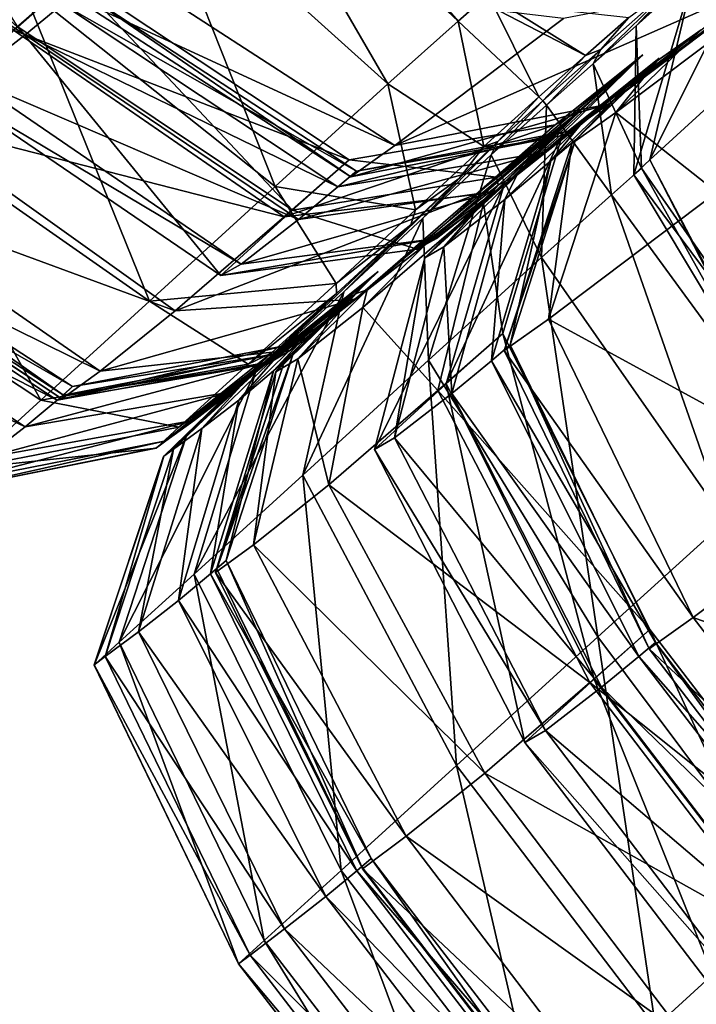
# Model space of a CAD drawing. Header units: millimetres. Extents: x 2387 to 13955, y -4964 to 364.
# Tile 818 of 1056: x 3668.43 to 3672.02, y 165.62 to 170.83. Entities that reach past the tile are written whole.
import ezdxf

# ---------------------------------------------------------------- set-up
doc = ezdxf.new("R2010")
doc.units = ezdxf.units.MM
doc.header["$MEASUREMENT"] = 0
doc.layers.add('Predefinito', color=7, linetype='Continuous', true_color=0x000000)

# ---------------------------------------------------------------- blocks, each defined once
blk = doc.blocks.new('Blocco 09')
at = {"layer": 'Predefinito'}
for points in [[(255.4163, -95.2152, 426.4501), (256.6549, -96.4346, 426.4549), (256.3591, -96.6973, 426.6148)], [(255.1257, -95.2703, 16.9769), (256.3784, -96.4738, 16.9448), (255.6312, -97.153, 18.6888)], [(258.6887, -96.6668, 16.3445), (257.4517, -95.5047, 16.1853), (257.5808, -95.3906, 16.3563)], [(257.5808, -95.3906, 16.3563), (258.8474, -96.5267, 16.3965), (258.6887, -96.6668, 16.3445)], [(256.398, -96.7398, 432.3935), (255.1578, -95.5219, 432.3792), (254.8606, -95.7519, 429.9889)], [(255.0946, -95.4987, 426.3872), (256.3363, -96.7146, 426.4062), (256.6549, -96.4346, 426.4549)], [(255.1578, -95.5219, 432.3792), (256.398, -96.7398, 432.3935), (256.5961, -96.5773, 433.2968)], [(258.3178, -96.9998, 16.4613), (257.0543, -95.8611, 16.2041), (257.4517, -95.5047, 16.1853)], [(257.4517, -95.5047, 16.1853), (258.6887, -96.6668, 16.3445), (258.3178, -96.9998, 16.4613)], [(254.8606, -95.7519, 429.9889), (256.1016, -96.9689, 429.9876), (256.398, -96.7398, 432.3935)], [(257.7207, -97.543, 17.1786), (256.3784, -96.4738, 16.9448), (257.0543, -95.8611, 16.2041)], [(257.0543, -95.8611, 16.2041), (258.3178, -96.9998, 16.4613), (257.7207, -97.543, 17.1786)], [(260.4132, -95.9806, 15.3009), (260.233, -96.9181, 14.8815), (259.7036, -97.4015, 15.6881)], [(259.7036, -97.4015, 15.6881), (259.9359, -96.4178, 15.7918), (260.4132, -95.9806, 15.3009)], [(260.859, -96.0467, 440.4132), (260.3724, -96.4367, 440.4405), (259.4849, -97.106, 435.5611)], [(259.4849, -97.106, 435.5611), (259.9745, -96.7133, 435.6041), (260.859, -96.0467, 440.4132)], [(259.6312, -96.6922, 16.1846), (259.8506, -96.4584, 16.184), (260.3024, -96.054, 15.861)], [(260.3024, -96.054, 15.861), (259.9359, -96.4178, 15.7918), (259.6312, -96.6922, 16.1846)], [(258.3549, -97.3261, 435.4966), (256.8835, -96.3709, 435.4752), (256.6494, -96.5367, 433.6607)], [(256.8835, -96.3709, 435.4752), (258.3549, -97.3261, 435.4966), (259.2469, -96.6529, 440.4814)], [(259.6198, -97.4808, 16.1854), (259.6312, -96.6922, 16.1846), (259.9359, -96.4178, 15.7918)], [(259.9359, -96.4178, 15.7918), (259.7036, -97.4015, 15.6881), (259.6198, -97.4808, 16.1854)], [(257.0554, -98.1499, 18.8449), (255.6312, -97.153, 18.6888), (256.3784, -96.4738, 16.9448)], [(258.1129, -97.401, 426.4142), (256.6549, -96.4346, 426.4549), (256.3363, -96.7146, 426.4062)], [(257.8131, -97.6674, 426.681), (256.3591, -96.6973, 426.6148), (256.6549, -96.4346, 426.4549)], [(256.3784, -96.4738, 16.9448), (257.7207, -97.543, 17.1786), (257.0554, -98.1499, 18.8449)], [(256.6549, -96.4346, 426.4549), (258.1129, -97.401, 426.4142), (257.8131, -97.6674, 426.681)], [(260.3724, -96.4367, 440.4405), (259.2469, -96.6529, 440.4814), (258.3549, -97.3261, 435.4966)], [(258.3549, -97.3261, 435.4966), (259.4849, -97.106, 435.5611), (260.3724, -96.4367, 440.4405)], [(259.8506, -96.4584, 16.184), (259.6312, -96.6922, 16.1846), (259.4033, -96.8937, 16.5156)], [(259.4033, -96.8937, 16.5156), (259.4442, -96.8177, 16.5949), (259.8506, -96.4584, 16.184)], [(259.5917, -96.6474, 16.1846), (259.8506, -96.4584, 16.184), (259.4442, -96.8177, 16.5949)], [(258.1516, -97.4608, 433.4072), (256.684, -96.5025, 433.4638), (256.5961, -96.5773, 433.2968)], [(258.121, -97.4916, 433.6575), (256.6494, -96.5367, 433.6607), (256.684, -96.5025, 433.4638)], [(256.684, -96.5025, 433.4638), (258.1516, -97.4608, 433.4072), (258.121, -97.4916, 433.6575)], [(259.1163, -97.0675, 16.8213), (258.6887, -96.6668, 16.3445), (258.8474, -96.5267, 16.3965)], [(259.3637, -96.8489, 16.5156), (258.8474, -96.5267, 16.3965), (258.8076, -96.5618, 16.1853)], [(258.8474, -96.5267, 16.3965), (259.3637, -96.8489, 16.5156), (259.1163, -97.0675, 16.8213)], [(259.9745, -96.7133, 435.6041), (259.5245, -97.1508, 435.5611), (260.4121, -96.4815, 440.4404)], [(260.0589, -97.5719, 440.4813), (260.4121, -96.4815, 440.4404), (259.5245, -97.1508, 435.5611)], [(258.0532, -97.5449, 433.1884), (256.5961, -96.5773, 433.2968), (256.398, -96.7398, 432.3935)], [(256.5961, -96.5773, 433.2968), (258.0532, -97.5449, 433.1884), (258.1516, -97.4608, 433.4072)], [(256.6494, -96.5367, 433.6607), (258.121, -97.4916, 433.6575), (258.3549, -97.3261, 435.4966)], [(258.8076, -96.5618, 16.1853), (259.5917, -96.6474, 16.1846), (259.3637, -96.8489, 16.5156)], [(258.8245, -97.3305, 17.2325), (258.3178, -96.9998, 16.4613), (258.6887, -96.6668, 16.3445)], [(258.6887, -96.6668, 16.3445), (259.1163, -97.0675, 16.8213), (258.8245, -97.3305, 17.2325)], [(259.4442, -96.8177, 16.5949), (259.3637, -96.8489, 16.5156), (259.5917, -96.6474, 16.1846)], [(257.7689, -97.7035, 426.2643), (256.3363, -96.7146, 426.4062), (255.7805, -97.1937, 425.6221)], [(257.4341, -98.014, 427.6723), (255.9932, -97.0322, 427.5658), (256.3591, -96.6973, 426.6148)], [(256.3363, -96.7146, 426.4062), (257.7689, -97.7035, 426.2643), (258.1129, -97.401, 426.4142)], [(256.3591, -96.6973, 426.6148), (257.8131, -97.6674, 426.681), (257.4341, -98.014, 427.6723)], [(259.2518, -97.2709, 433.6485), (259.7419, -96.8778, 433.6425), (259.9745, -96.7133, 435.6041)], [(259.9745, -96.7133, 435.6041), (259.4849, -97.106, 435.5611), (259.2518, -97.2709, 433.6485)], [(259.6595, -97.4457, 16.3965), (259.4033, -96.8937, 16.5156), (259.6312, -96.6922, 16.1846)], [(259.5245, -97.1508, 435.5611), (259.9745, -96.7133, 435.6041), (259.7419, -96.8778, 433.6425)], [(259.6312, -96.6922, 16.1846), (259.6198, -97.4808, 16.1854), (259.6595, -97.4457, 16.3965)], [(257.8435, -97.7176, 432.2888), (256.398, -96.7398, 432.3935), (256.1016, -96.9689, 429.9876)], [(256.398, -96.7398, 432.3935), (257.8435, -97.7176, 432.2888), (258.0532, -97.5449, 433.1884)], [(259.156, -97.1123, 16.8213), (259.1376, -97.0886, 17.139), (259.4442, -96.8177, 16.5949)], [(259.3637, -96.8489, 16.5156), (259.4442, -96.8177, 16.5949), (259.1376, -97.0886, 17.139)], [(259.4442, -96.8177, 16.5949), (259.4033, -96.8937, 16.5156), (259.156, -97.1123, 16.8213)], [(258.7833, -97.5854, 425.8393), (259.1959, -97.2608, 425.5562), (259.6668, -96.8463, 426.2131)], [(259.6668, -96.8463, 426.2131), (259.2034, -97.2156, 426.2934), (258.7833, -97.5854, 425.8393)], [(258.931, -97.5378, 426.8804), (259.3466, -97.1307, 427.0134), (259.6668, -96.8463, 426.2131)], [(259.6668, -96.8463, 426.2131), (259.2431, -97.2606, 426.2934), (258.931, -97.5378, 426.8804)], [(259.1376, -97.0886, 17.139), (259.1163, -97.0675, 16.8213), (259.3637, -96.8489, 16.5156)], [(259.1405, -97.3626, 432.8634), (259.6016, -96.9951, 432.6468), (259.7534, -96.8638, 433.1247)], [(259.7534, -96.8638, 433.1247), (259.271, -97.2501, 433.2377), (259.1405, -97.3626, 432.8634)], [(259.2431, -97.2606, 426.2934), (259.6668, -96.8463, 426.2131), (259.1959, -97.2608, 425.5562)], [(259.2034, -97.2156, 426.2934), (259.6668, -96.8463, 426.2131), (259.3466, -97.1307, 427.0134)], [(259.7419, -96.8778, 433.6425), (259.2518, -97.2709, 433.6485), (259.271, -97.2501, 433.2377)], [(259.271, -97.2501, 433.2377), (259.7534, -96.8638, 433.1247), (259.7419, -96.8778, 433.6425)], [(259.2914, -97.3157, 433.6485), (259.7419, -96.8778, 433.6425), (259.7534, -96.8638, 433.1247)], [(259.7534, -96.8638, 433.1247), (259.3106, -97.295, 433.2377), (259.2914, -97.3157, 433.6485)], [(259.7419, -96.8778, 433.6425), (259.2914, -97.3157, 433.6485), (259.5245, -97.1508, 435.5611)], [(259.3106, -97.295, 433.2377), (259.7534, -96.8638, 433.1247), (259.6016, -96.9951, 432.6468)], [(259.5009, -97.5858, 16.3445), (259.156, -97.1123, 16.8213), (259.4033, -96.8937, 16.5156)], [(259.4033, -96.8937, 16.5156), (259.6595, -97.4457, 16.3965), (259.5009, -97.5858, 16.3445)], [(260.5122, -98.9421, 15.6534), (259.7036, -97.4015, 15.6881), (260.233, -96.9181, 14.8815)], [(257.5407, -97.9524, 429.9958), (256.1016, -96.9689, 429.9876), (255.9932, -97.0322, 427.5658)], [(256.1016, -96.9689, 429.9876), (257.5407, -97.9524, 429.9958), (257.8435, -97.7176, 432.2888)], [(259.6016, -96.9951, 432.6468), (259.1405, -97.3626, 432.8634), (258.8961, -97.5658, 431.9748)], [(258.8961, -97.5658, 431.9748), (259.3342, -97.2187, 431.7654), (259.6016, -96.9951, 432.6468)], [(259.6016, -96.9951, 432.6468), (259.1801, -97.4074, 432.8634), (259.3106, -97.295, 433.2377)], [(259.1801, -97.4074, 432.8634), (259.6016, -96.9951, 432.6468), (259.3342, -97.2187, 431.7654)], [(255.9932, -97.0322, 427.5658), (257.4341, -98.014, 427.6723), (257.5407, -97.9524, 429.9958)], [(258.4631, -97.6653, 17.8801), (257.7207, -97.543, 17.1786), (258.3178, -96.9998, 16.4613)], [(258.3178, -96.9998, 16.4613), (258.8245, -97.3305, 17.2325), (258.4631, -97.6653, 17.8801)], [(258.8984, -97.305, 17.7466), (258.8245, -97.3305, 17.2325), (259.1163, -97.0675, 16.8213)], [(259.1376, -97.0886, 17.139), (259.156, -97.1123, 16.8213), (258.8641, -97.3753, 17.2325)], [(258.8641, -97.3753, 17.2325), (258.8984, -97.305, 17.7466), (259.1376, -97.0886, 17.139)], [(259.1163, -97.0675, 16.8213), (259.1376, -97.0886, 17.139), (258.8984, -97.305, 17.7466)], [(258.121, -97.4916, 433.6575), (259.2518, -97.2709, 433.6485), (259.4849, -97.106, 435.5611)], [(259.4849, -97.106, 435.5611), (258.3549, -97.3261, 435.4966), (258.121, -97.4916, 433.6575)], [(259.3466, -97.1307, 427.0134), (258.931, -97.5378, 426.8804), (258.5127, -97.9193, 427.9921)], [(258.5127, -97.9193, 427.9921), (258.9019, -97.5355, 428.2054), (259.3466, -97.1307, 427.0134)], [(259.13, -97.9187, 16.4613), (258.8641, -97.3753, 17.2325), (259.156, -97.1123, 16.8213)], [(259.3466, -97.1307, 427.0134), (258.8914, -97.4929, 426.8804), (259.2034, -97.2156, 426.2934)], [(258.8914, -97.4929, 426.8804), (259.3466, -97.1307, 427.0134), (258.9019, -97.5355, 428.2054)], [(259.156, -97.1123, 16.8213), (259.5009, -97.5858, 16.3445), (259.13, -97.9187, 16.4613)], [(259.5245, -97.1508, 435.5611), (259.1668, -98.2451, 435.4966), (260.0589, -97.5719, 440.4813)], [(259.1668, -98.2451, 435.4966), (259.5245, -97.1508, 435.5611), (259.2914, -97.3157, 433.6485)], [(256.4804, -98.6735, 21.8085), (255.0198, -97.7087, 21.7179), (255.6312, -97.153, 18.6888)], [(257.1925, -98.201, 425.4464), (255.7805, -97.1937, 425.6221), (255.3649, -97.5282, 423.256)], [(255.6312, -97.153, 18.6888), (257.0554, -98.1499, 18.8449), (256.4804, -98.6735, 21.8085)], [(255.7805, -97.1937, 425.6221), (257.1925, -98.201, 425.4464), (257.7689, -97.7035, 426.2643)], [(257.7689, -97.7035, 426.2643), (258.7833, -97.5854, 425.8393), (259.2034, -97.2156, 426.2934)], [(259.2034, -97.2156, 426.2934), (258.1129, -97.401, 426.4142), (257.7689, -97.7035, 426.2643)], [(258.0532, -97.5449, 433.1884), (259.1405, -97.3626, 432.8634), (259.271, -97.2501, 433.2377)], [(259.271, -97.2501, 433.2377), (258.1516, -97.4608, 433.4072), (258.0532, -97.5449, 433.1884)], [(258.1129, -97.401, 426.4142), (259.2034, -97.2156, 426.2934), (258.8914, -97.4929, 426.8804)], [(258.1516, -97.4608, 433.4072), (259.271, -97.2501, 433.2377), (259.2518, -97.2709, 433.6485)], [(258.5742, -97.8176, 430.0206), (258.9994, -97.4818, 430.0371), (259.3342, -97.2187, 431.7654)], [(259.3342, -97.2187, 431.7654), (258.8961, -97.5658, 431.9748), (258.5742, -97.8176, 430.0206)], [(258.9358, -97.6107, 431.9747), (259.3342, -97.2187, 431.7654), (258.9994, -97.4818, 430.0371)], [(259.3342, -97.2187, 431.7654), (258.9358, -97.6107, 431.9747), (259.1801, -97.4074, 432.8634)], [(259.2518, -97.2709, 433.6485), (258.121, -97.4916, 433.6575), (258.1516, -97.4608, 433.4072)], [(259.1959, -97.2608, 425.5562), (258.7833, -97.5854, 425.8393), (258.1448, -98.1378, 424.9193)], [(258.1448, -98.1378, 424.9193), (258.5159, -97.8499, 424.568), (259.1959, -97.2608, 425.5562)], [(258.5028, -97.7102, 17.8801), (258.6944, -97.5009, 18.3478), (258.8984, -97.305, 17.7466)], [(258.8984, -97.305, 17.7466), (258.8641, -97.3753, 17.2325), (258.5028, -97.7102, 17.8801)], [(258.823, -97.6303, 425.8393), (259.1959, -97.2608, 425.5562), (258.5159, -97.8499, 424.568)], [(258.625, -98.5864, 426.6808), (258.931, -97.5378, 426.8804), (259.2431, -97.2606, 426.2934)], [(259.2431, -97.2606, 426.2934), (258.9249, -98.32, 426.414), (258.625, -98.5864, 426.6808)], [(258.8245, -97.3305, 17.2325), (258.8984, -97.305, 17.7466), (258.6944, -97.5009, 18.3478)], [(258.9249, -98.32, 426.414), (259.2431, -97.2606, 426.2934), (258.823, -97.6303, 425.8393)], [(259.1959, -97.2608, 425.5562), (258.823, -97.6303, 425.8393), (259.2431, -97.2606, 426.2934)], [(258.933, -98.4106, 433.6575), (259.2914, -97.3157, 433.6485), (259.3106, -97.295, 433.2377)], [(259.3106, -97.295, 433.2377), (258.9637, -98.3798, 433.4071), (258.933, -98.4106, 433.6575)], [(258.9637, -98.3798, 433.4071), (259.3106, -97.295, 433.2377), (259.1801, -97.4074, 432.8634)], [(258.6944, -97.5009, 18.3478), (258.4631, -97.6653, 17.8801), (258.8245, -97.3305, 17.2325)], [(259.2914, -97.3157, 433.6485), (258.933, -98.4106, 433.6575), (259.1668, -98.2451, 435.4966)], [(258.8914, -97.4929, 426.8804), (257.8131, -97.6674, 426.681), (258.1129, -97.401, 426.4142)], [(259.1405, -97.3626, 432.8634), (258.0532, -97.5449, 433.1884), (257.8435, -97.7176, 432.2888)], [(257.8435, -97.7176, 432.2888), (258.8961, -97.5658, 431.9748), (259.1405, -97.3626, 432.8634)], [(258.5327, -98.462, 17.1786), (258.5028, -97.7102, 17.8801), (258.8641, -97.3753, 17.2325)], [(258.8641, -97.3753, 17.2325), (259.13, -97.9187, 16.4613), (258.5327, -98.462, 17.1786)], [(259.1801, -97.4074, 432.8634), (258.8651, -98.464, 433.1884), (258.9637, -98.3798, 433.4071)], [(258.8651, -98.464, 433.1884), (259.1801, -97.4074, 432.8634), (258.9358, -97.6107, 431.9747)], [(260.5021, -98.9564, 16.1854), (259.6198, -97.4808, 16.1854), (259.7036, -97.4015, 15.6881)], [(259.7036, -97.4015, 15.6881), (260.5122, -98.9421, 15.6534), (260.5021, -98.9564, 16.1854)], [(260.5021, -98.9564, 16.1854), (259.5009, -97.5858, 16.3445), (259.6595, -97.4457, 16.3965)], [(260.6314, -98.8424, 16.3564), (259.6595, -97.4457, 16.3965), (259.6198, -97.4808, 16.1854)], [(259.6595, -97.4457, 16.3965), (260.6314, -98.8424, 16.3564), (260.5021, -98.9564, 16.1854)], [(257.8131, -97.6674, 426.681), (258.8914, -97.4929, 426.8804), (258.473, -97.8744, 427.9922)], [(258.6944, -97.5009, 18.3478), (258.5028, -97.7102, 17.8801), (258.0834, -98.0998, 19.3132)], [(258.0834, -98.0998, 19.3132), (258.4389, -97.7458, 19.6253), (258.6944, -97.5009, 18.3478)], [(258.4631, -97.6653, 17.8801), (258.6944, -97.5009, 18.3478), (258.4389, -97.7458, 19.6253)], [(258.9994, -97.4818, 430.0371), (258.5742, -97.8176, 430.0206), (258.473, -97.8744, 427.9922)], [(258.473, -97.8744, 427.9922), (258.9019, -97.5355, 428.2054), (258.9994, -97.4818, 430.0371)], [(258.9019, -97.5355, 428.2054), (258.473, -97.8744, 427.9922), (258.8914, -97.4929, 426.8804)], [(258.9994, -97.4818, 430.0371), (258.6138, -97.8624, 430.0206), (258.9358, -97.6107, 431.9747)], [(258.6138, -97.8624, 430.0206), (258.9994, -97.4818, 430.0371), (258.9019, -97.5355, 428.2054)], [(259.6198, -97.4808, 16.1854), (260.5021, -98.9564, 16.1854), (260.6314, -98.8424, 16.3564)], [(256.7949, -98.5198, 423.1756), (255.3649, -97.5282, 423.256), (255.1333, -97.6999, 420.8383)], [(255.3649, -97.5282, 423.256), (256.7949, -98.5198, 423.1756), (257.1925, -98.201, 425.4464)], [(258.0437, -98.055, 19.3132), (257.0554, -98.1499, 18.8449), (257.7207, -97.543, 17.1786)], [(257.5407, -97.9524, 429.9958), (258.5742, -97.8176, 430.0206), (258.8961, -97.5658, 431.9748)], [(258.8961, -97.5658, 431.9748), (257.8435, -97.7176, 432.2888), (257.5407, -97.9524, 429.9958)], [(257.7207, -97.543, 17.1786), (258.4631, -97.6653, 17.8801), (258.0437, -98.055, 19.3132)], [(258.931, -97.5378, 426.8804), (258.625, -98.5864, 426.6808), (258.246, -98.933, 427.6723)], [(258.246, -98.933, 427.6723), (258.5127, -97.9193, 427.9921), (258.931, -97.5378, 426.8804)], [(258.9019, -97.5355, 428.2054), (258.5127, -97.9193, 427.9921), (258.6138, -97.8624, 430.0206)], [(258.7833, -97.5854, 425.8393), (257.7689, -97.7035, 426.2643), (257.1925, -98.201, 425.4464)], [(257.1925, -98.201, 425.4464), (258.1448, -98.1378, 424.9193), (258.7833, -97.5854, 425.8393)], [(258.6554, -98.6367, 432.2888), (258.9358, -97.6107, 431.9747), (258.6138, -97.8624, 430.0206)], [(258.9358, -97.6107, 431.9747), (258.6554, -98.6367, 432.2888), (258.8651, -98.464, 433.1884)], [(260.1046, -99.3126, 16.2042), (259.13, -97.9187, 16.4613), (259.5009, -97.5858, 16.3445)], [(260.827, -99.1485, 440.4949), (260.0589, -97.5719, 440.4813), (259.1668, -98.2451, 435.4966)], [(259.5009, -97.5858, 16.3445), (260.5021, -98.9564, 16.1854), (260.1046, -99.3126, 16.2042)], [(256.6491, -98.6012, 419.6798), (255.1784, -97.6455, 419.7082), (255.1031, -97.7108, 419.5315)], [(256.6007, -98.6461, 419.9251), (255.1298, -97.6905, 419.8997), (255.1784, -97.6455, 419.7082)], [(255.1784, -97.6455, 419.7082), (256.6491, -98.6012, 419.6798), (256.6007, -98.6461, 419.9251)], [(258.473, -97.8744, 427.9922), (257.4341, -98.014, 427.6723), (257.8131, -97.6674, 426.681)], [(258.4389, -97.7458, 19.6253), (258.0437, -98.055, 19.3132), (258.4631, -97.6653, 17.8801)], [(258.5159, -97.8499, 424.568), (258.1844, -98.1827, 424.9193), (258.823, -97.6303, 425.8393)], [(258.5809, -98.6225, 426.2641), (258.823, -97.6303, 425.8393), (258.1844, -98.1827, 424.9193)], [(258.823, -97.6303, 425.8393), (258.5809, -98.6225, 426.2641), (258.9249, -98.32, 426.414)], [(256.5667, -98.6728, 419.4503), (255.1031, -97.7108, 419.5315), (254.939, -97.8475, 417.7068)], [(255.0198, -97.7087, 21.7179), (256.4804, -98.6735, 21.8085), (256.0831, -99.035, 25.3343)], [(255.1031, -97.7108, 419.5315), (256.5667, -98.6728, 419.4503), (256.6491, -98.6012, 419.6798)], [(255.1298, -97.6905, 419.8997), (256.6007, -98.6461, 419.9251), (256.5923, -98.666, 420.8644)], [(256.5923, -98.666, 420.8644), (255.1333, -97.6999, 420.8383), (255.1298, -97.6905, 419.8997)], [(255.1333, -97.6999, 420.8383), (256.5923, -98.666, 420.8644), (256.7949, -98.5198, 423.1756)], [(258.5028, -97.7102, 17.8801), (258.5327, -98.462, 17.1786), (257.8674, -99.0689, 18.8449)], [(257.8674, -99.0689, 18.8449), (258.0834, -98.0998, 19.3132), (258.5028, -97.7102, 17.8801)], [(257.6173, -98.5272, 22.0804), (258.0454, -98.109, 22.2617), (258.4389, -97.7458, 19.6253)], [(258.4389, -97.7458, 19.6253), (258.0834, -98.0998, 19.3132), (257.6173, -98.5272, 22.0804)], [(258.0437, -98.055, 19.3132), (258.4389, -97.7458, 19.6253), (258.0454, -98.109, 22.2617)], [(258.5742, -97.8176, 430.0206), (257.5407, -97.9524, 429.9958), (257.4341, -98.014, 427.6723)], [(257.4341, -98.014, 427.6723), (258.473, -97.8744, 427.9922), (258.5742, -97.8176, 430.0206)], [(256.3974, -98.8141, 417.602), (254.939, -97.8475, 417.7068), (254.7211, -98.0169, 412.5707)], [(254.939, -97.8475, 417.7068), (256.3974, -98.8141, 417.602), (256.5667, -98.6728, 419.4503)], [(257.8013, -98.4089, 422.9345), (258.2084, -98.0891, 422.7738), (258.5159, -97.8499, 424.568)], [(258.5159, -97.8499, 424.568), (258.1448, -98.1378, 424.9193), (257.8013, -98.4089, 422.9345)], [(258.1844, -98.1827, 424.9193), (258.5159, -97.8499, 424.568), (258.2084, -98.0891, 422.7738)], [(258.6138, -97.8624, 430.0206), (258.3527, -98.8714, 429.9958), (258.6554, -98.6367, 432.2888)], [(258.3527, -98.8714, 429.9958), (258.6138, -97.8624, 430.0206), (258.5127, -97.9193, 427.9921)], [(258.5127, -97.9193, 427.9921), (258.246, -98.933, 427.6723), (258.3527, -98.8714, 429.9958)], [(259.4286, -99.9255, 16.9448), (258.5327, -98.462, 17.1786), (259.13, -97.9187, 16.4613)], [(259.13, -97.9187, 16.4613), (260.1046, -99.3126, 16.2042), (259.4286, -99.9255, 16.9448)], [(254.7211, -98.0169, 412.5707), (256.1852, -98.9786, 412.5003), (256.3974, -98.8141, 417.602)], [(257.6733, -98.4733, 419.2066), (258.1473, -98.0944, 419.0441), (258.2653, -97.9915, 419.5383)], [(258.2653, -97.9915, 419.5383), (257.7771, -98.3829, 419.5949), (257.6733, -98.4733, 419.2066)], [(258.2177, -98.0356, 420.0525), (257.7687, -98.4722, 420.0016), (257.7249, -98.5235, 420.9427)], [(257.7249, -98.5235, 420.9427), (258.1501, -98.1079, 420.9949), (258.2177, -98.0356, 420.0525)], [(258.2177, -98.0356, 420.0525), (257.7291, -98.4274, 420.0016), (257.7771, -98.3829, 419.5949)], [(257.7291, -98.4274, 420.0016), (258.2177, -98.0356, 420.0525), (258.1501, -98.1079, 420.9949)], [(257.7687, -98.4722, 420.0016), (258.2177, -98.0356, 420.0525), (258.2653, -97.9915, 419.5383)], [(258.2653, -97.9915, 419.5383), (257.8167, -98.4277, 419.5949), (257.7687, -98.4722, 420.0016)], [(257.7771, -98.3829, 419.5949), (258.2653, -97.9915, 419.5383), (258.2177, -98.0356, 420.0525)], [(257.8167, -98.4277, 419.5949), (258.2653, -97.9915, 419.5383), (258.1473, -98.0944, 419.0441)], [(257.0554, -98.1499, 18.8449), (258.0437, -98.055, 19.3132), (257.5777, -98.4824, 22.0804)], [(258.0454, -98.109, 22.2617), (257.5777, -98.4824, 22.0804), (258.0437, -98.055, 19.3132)], [(258.2084, -98.0891, 422.7738), (257.8013, -98.4089, 422.9345), (257.6853, -98.4787, 420.9427)], [(257.6853, -98.4787, 420.9427), (258.1501, -98.1079, 420.9949), (258.2084, -98.0891, 422.7738)], [(258.2084, -98.0891, 422.7738), (257.8409, -98.4537, 422.9346), (258.1844, -98.1827, 424.9193)], [(257.8409, -98.4537, 422.9346), (258.2084, -98.0891, 422.7738), (258.1501, -98.1079, 420.9949)], [(256.7949, -98.5198, 423.1756), (257.8013, -98.4089, 422.9345), (258.1448, -98.1378, 424.9193)], [(258.1448, -98.1378, 424.9193), (257.1925, -98.201, 425.4464), (256.7949, -98.5198, 423.1756)], [(258.0454, -98.109, 22.2617), (257.6173, -98.5272, 22.0804), (257.2508, -98.8613, 25.461)], [(257.2508, -98.8613, 25.461), (257.6996, -98.425, 25.5454), (258.0454, -98.109, 22.2617)], [(257.2924, -99.5926, 21.8085), (257.6173, -98.5272, 22.0804), (258.0834, -98.0998, 19.3132)], [(258.0834, -98.0998, 19.3132), (257.8674, -99.0689, 18.8449), (257.2924, -99.5926, 21.8085)], [(258.1473, -98.0944, 419.0441), (257.6733, -98.4733, 419.2066), (257.4885, -98.6284, 417.2876)], [(257.4885, -98.6284, 417.2876), (257.9522, -98.2586, 417.078), (258.1473, -98.0944, 419.0441)], [(257.5777, -98.4824, 22.0804), (258.0454, -98.109, 22.2617), (257.6996, -98.425, 25.5454)], [(258.1501, -98.1079, 420.9949), (257.6853, -98.4787, 420.9427), (257.7291, -98.4274, 420.0016)], [(258.1473, -98.0944, 419.0441), (257.7129, -98.5181, 419.2066), (257.8167, -98.4277, 419.5949)], [(257.7129, -98.5181, 419.2066), (258.1473, -98.0944, 419.0441), (257.9522, -98.2586, 417.078)], [(258.1501, -98.1079, 420.9949), (257.7249, -98.5235, 420.9427), (257.8409, -98.4537, 422.9346)], [(257.5777, -98.4824, 22.0804), (256.4804, -98.6735, 21.8085), (257.0554, -98.1499, 18.8449)], [(258.0045, -99.1201, 425.4463), (258.1844, -98.1827, 424.9193), (257.8409, -98.4537, 422.9346)], [(258.1844, -98.1827, 424.9193), (258.0045, -99.1201, 425.4463), (258.5809, -98.6225, 426.2641)], [(259.9335, -99.823, 435.4751), (259.1668, -98.2451, 435.4966), (258.933, -98.4106, 433.6575)], [(259.1668, -98.2451, 435.4966), (259.9335, -99.823, 435.4751), (260.827, -99.1485, 440.4949)], [(257.2932, -98.7779, 412.2889), (257.7681, -98.3982, 412.148), (257.9522, -98.2586, 417.078)], [(257.9522, -98.2586, 417.078), (257.4885, -98.6284, 417.2876), (257.2932, -98.7779, 412.2889)], [(257.5281, -98.6732, 417.2876), (257.9522, -98.2586, 417.078), (257.7681, -98.3982, 412.148)], [(257.9522, -98.2586, 417.078), (257.5281, -98.6732, 417.2876), (257.7129, -98.5181, 419.2066)], [(259.7045, -99.8859, 426.4542), (258.9249, -98.32, 426.414), (258.5809, -98.6225, 426.2641)], [(259.4087, -100.1487, 426.6143), (258.625, -98.5864, 426.6808), (258.9249, -98.32, 426.414)], [(258.9249, -98.32, 426.414), (259.7045, -99.8859, 426.4542), (259.4087, -100.1487, 426.6143)], [(256.5667, -98.6728, 419.4503), (257.6733, -98.4733, 419.2066), (257.7771, -98.3829, 419.5949)], [(257.7771, -98.3829, 419.5949), (256.6491, -98.6012, 419.6798), (256.5667, -98.6728, 419.4503)], [(256.6491, -98.6012, 419.6798), (257.7771, -98.3829, 419.5949), (257.7291, -98.4274, 420.0016)], [(257.7681, -98.3982, 412.148), (257.2932, -98.7779, 412.2889), (257.1428, -98.888, 360.6604)], [(257.1428, -98.888, 360.6604), (257.6343, -98.4937, 360.6162), (257.7681, -98.3982, 412.148)], [(257.7681, -98.3982, 412.148), (257.3328, -98.8227, 412.2889), (257.5281, -98.6732, 417.2876)], [(257.3328, -98.8227, 412.2889), (257.7681, -98.3982, 412.148), (257.6343, -98.4937, 360.6162)], [(259.7338, -99.9544, 433.4636), (258.9637, -98.3798, 433.4071), (258.8651, -98.464, 433.1884)], [(259.6993, -99.9886, 433.6605), (258.933, -98.4106, 433.6575), (258.9637, -98.3798, 433.4071)], [(258.9637, -98.3798, 433.4071), (259.7338, -99.9544, 433.4636), (259.6993, -99.9886, 433.6605)], [(257.8013, -98.4089, 422.9345), (256.7949, -98.5198, 423.1756), (256.5923, -98.666, 420.8644)], [(256.5923, -98.666, 420.8644), (257.6853, -98.4787, 420.9427), (257.8013, -98.4089, 422.9345)], [(257.7291, -98.4274, 420.0016), (256.6007, -98.6461, 419.9251), (256.6491, -98.6012, 419.6798)], [(256.6007, -98.6461, 419.9251), (257.7291, -98.4274, 420.0016), (257.6853, -98.4787, 420.9427)], [(257.1302, -98.9713, 28.7338), (257.5866, -98.5283, 28.7652), (257.6996, -98.425, 25.5454)], [(257.6996, -98.425, 25.5454), (257.2508, -98.8613, 25.461), (257.1302, -98.9713, 28.7338)], [(257.2113, -98.8165, 25.461), (257.6996, -98.425, 25.5454), (257.5866, -98.5283, 28.7652)], [(257.6996, -98.425, 25.5454), (257.2113, -98.8165, 25.461), (257.5777, -98.4824, 22.0804)], [(257.4127, -99.5651, 419.9251), (257.7687, -98.4722, 420.0016), (257.8167, -98.4277, 419.5949)], [(257.8167, -98.4277, 419.5949), (257.4611, -99.5202, 419.6797), (257.4127, -99.5651, 419.9251)], [(257.4611, -99.5202, 419.6797), (257.8167, -98.4277, 419.5949), (257.7129, -98.5181, 419.2066)], [(257.8409, -98.4537, 422.9346), (257.6069, -99.4388, 423.1756), (258.0045, -99.1201, 425.4463)], [(257.6069, -99.4388, 423.1756), (257.8409, -98.4537, 422.9346), (257.7249, -98.5235, 420.9427)], [(258.933, -98.4106, 433.6575), (259.6993, -99.9886, 433.6605), (259.9335, -99.823, 435.4751)], [(257.6733, -98.4733, 419.2066), (256.5667, -98.6728, 419.4503), (256.3974, -98.8141, 417.602)], [(256.3974, -98.8141, 417.602), (257.4885, -98.6284, 417.2876), (257.6733, -98.4733, 419.2066)], [(256.4804, -98.6735, 21.8085), (257.5777, -98.4824, 22.0804), (257.2113, -98.8165, 25.461)], [(257.6853, -98.4787, 420.9427), (256.5923, -98.666, 420.8644), (256.6007, -98.6461, 419.9251)], [(257.0928, -98.9246, 218.8517), (257.5899, -98.5254, 218.8445), (257.6343, -98.4937, 360.6162)], [(257.6343, -98.4937, 360.6162), (257.1428, -98.888, 360.6604), (257.0928, -98.9246, 218.8517)], [(257.6343, -98.4937, 360.6162), (257.1824, -98.9328, 360.6604), (257.3328, -98.8227, 412.2889)], [(257.1824, -98.9328, 360.6604), (257.6343, -98.4937, 360.6162), (257.5899, -98.5254, 218.8445)], [(257.7687, -98.4722, 420.0016), (257.4127, -99.5651, 419.9251), (257.4043, -99.585, 420.8644)], [(257.4043, -99.585, 420.8644), (257.7249, -98.5235, 420.9427), (257.7687, -98.4722, 420.0016)], [(258.6813, -100.6049, 18.6888), (257.8674, -99.0689, 18.8449), (258.5327, -98.462, 17.1786)], [(258.5327, -98.462, 17.1786), (259.4286, -99.9255, 16.9448), (258.6813, -100.6049, 18.6888)], [(259.6459, -100.0292, 433.2967), (258.8651, -98.464, 433.1884), (258.6554, -98.6367, 432.2888)], [(258.8651, -98.464, 433.1884), (259.6459, -100.0292, 433.2967), (259.7338, -99.9544, 433.4636)], [(257.6173, -98.5272, 22.0804), (257.2924, -99.5926, 21.8085), (256.8951, -99.954, 25.3343)], [(256.8951, -99.954, 25.3343), (257.2508, -98.8613, 25.461), (257.6173, -98.5272, 22.0804)], [(257.0906, -98.9266, 28.7338), (257.5866, -98.5283, 28.7652), (257.5891, -98.526, 77.8788)], [(257.5891, -98.526, 77.8788), (257.0924, -98.9251, 77.8728), (257.0906, -98.9266, 28.7338)], [(257.5866, -98.5283, 28.7652), (257.0906, -98.9266, 28.7338), (257.2113, -98.8165, 25.461)], [(257.5899, -98.5254, 218.8445), (257.0928, -98.9246, 218.8517), (257.0924, -98.9251, 77.8728)], [(257.0924, -98.9251, 77.8728), (257.5891, -98.526, 77.8788), (257.5899, -98.5254, 218.8445)], [(257.5866, -98.5283, 28.7652), (257.1302, -98.9713, 28.7338), (257.1319, -98.9698, 77.8728)], [(257.1319, -98.9698, 77.8728), (257.5891, -98.526, 77.8788), (257.5866, -98.5283, 28.7652)], [(257.5891, -98.526, 77.8788), (257.1319, -98.9698, 77.8728), (257.1324, -98.9694, 218.8517)], [(257.5899, -98.5254, 218.8445), (257.1324, -98.9694, 218.8517), (257.1824, -98.9328, 360.6604)], [(257.1324, -98.9694, 218.8517), (257.5899, -98.5254, 218.8445), (257.5891, -98.526, 77.8788)], [(257.7129, -98.5181, 419.2066), (257.3787, -99.5918, 419.4502), (257.4611, -99.5202, 419.6797)], [(257.3787, -99.5918, 419.4502), (257.7129, -98.5181, 419.2066), (257.5281, -98.6732, 417.2876)], [(257.7249, -98.5235, 420.9427), (257.4043, -99.585, 420.8644), (257.6069, -99.4388, 423.1756)], [(259.0429, -100.4839, 427.5657), (258.246, -98.933, 427.6723), (258.625, -98.5864, 426.6808)], [(258.625, -98.5864, 426.6808), (259.4087, -100.1487, 426.6143), (259.0429, -100.4839, 427.5657)], [(256.1852, -98.9786, 412.5003), (257.2932, -98.7779, 412.2889), (257.4885, -98.6284, 417.2876)], [(257.4885, -98.6284, 417.2876), (256.3974, -98.8141, 417.602), (256.1852, -98.9786, 412.5003)], [(259.3859, -100.166, 426.4057), (258.5809, -98.6225, 426.2641), (258.0045, -99.1201, 425.4463)], [(259.4478, -100.1917, 432.3935), (258.6554, -98.6367, 432.2888), (258.3527, -98.8714, 429.9958)], [(258.5809, -98.6225, 426.2641), (259.3859, -100.166, 426.4057), (259.7045, -99.8859, 426.4542)], [(258.6554, -98.6367, 432.2888), (259.4478, -100.1917, 432.3935), (259.6459, -100.0292, 433.2967)], [(257.2113, -98.8165, 25.461), (256.0831, -99.035, 25.3343), (256.4804, -98.6735, 21.8085)], [(257.2093, -99.7331, 417.602), (257.5281, -98.6732, 417.2876), (257.3328, -98.8227, 412.2889)], [(257.5281, -98.6732, 417.2876), (257.2093, -99.7331, 417.602), (257.3787, -99.5918, 419.4502)], [(257.2932, -98.7779, 412.2889), (256.1852, -98.9786, 412.5003), (256.01, -99.1106, 360.7267)], [(256.01, -99.1106, 360.7267), (257.1428, -98.888, 360.6604), (257.2932, -98.7779, 412.2889)], [(256.0831, -99.035, 25.3343), (257.2113, -98.8165, 25.461), (257.0906, -98.9266, 28.7338)], [(256.7631, -100.0741, 28.6869), (257.1302, -98.9713, 28.7338), (257.2508, -98.8613, 25.461)], [(257.2508, -98.8613, 25.461), (256.8951, -99.954, 25.3343), (256.7631, -100.0741, 28.6869)], [(257.3328, -98.8227, 412.2889), (256.9972, -99.8976, 412.5003), (257.2093, -99.7331, 417.602)], [(256.9972, -99.8976, 412.5003), (257.3328, -98.8227, 412.2889), (257.1824, -98.9328, 360.6604)], [(259.1513, -100.4208, 429.9876), (258.3527, -98.8714, 429.9958), (258.246, -98.933, 427.6723)], [(258.3527, -98.8714, 429.9958), (259.1513, -100.4208, 429.9876), (259.4478, -100.1917, 432.3935)], [(255.9516, -99.1546, 218.8624), (257.0928, -98.9246, 218.8517), (257.1428, -98.888, 360.6604)], [(257.1428, -98.888, 360.6604), (256.01, -99.1106, 360.7267), (255.9516, -99.1546, 218.8624)], [(255.9511, -99.1551, 28.6869), (257.0906, -98.9266, 28.7338), (257.0924, -98.9251, 77.8728)], [(257.0924, -98.9251, 77.8728), (255.9515, -99.1547, 77.8637), (255.9511, -99.1551, 28.6869)], [(257.0906, -98.9266, 28.7338), (255.9511, -99.1551, 28.6869), (256.0831, -99.035, 25.3343)], [(257.0928, -98.9246, 218.8517), (255.9516, -99.1546, 218.8624), (255.9515, -99.1547, 77.8637)], [(255.9515, -99.1547, 77.8637), (257.0924, -98.9251, 77.8728), (257.0928, -98.9246, 218.8517)], [(257.1302, -98.9713, 28.7338), (256.7631, -100.0741, 28.6869), (256.7635, -100.0737, 77.8637)], [(256.7635, -100.0737, 77.8637), (257.1319, -98.9698, 77.8728), (257.1302, -98.9713, 28.7338)], [(257.1319, -98.9698, 77.8728), (256.7635, -100.0737, 77.8637), (256.7636, -100.0736, 218.8624)], [(257.1324, -98.9694, 218.8517), (256.7636, -100.0736, 218.8624), (256.822, -100.0296, 360.7267)], [(256.7636, -100.0736, 218.8624), (257.1324, -98.9694, 218.8517), (257.1319, -98.9698, 77.8728)], [(257.1824, -98.9328, 360.6604), (256.822, -100.0296, 360.7267), (256.9972, -99.8976, 412.5003)], [(256.822, -100.0296, 360.7267), (257.1824, -98.9328, 360.6604), (257.1324, -98.9694, 218.8517)], [(258.246, -98.933, 427.6723), (259.0429, -100.4839, 427.5657), (259.1513, -100.4208, 429.9876)], [(258.07, -101.1608, 21.7179), (257.2924, -99.5926, 21.8085), (257.8674, -99.0689, 18.8449)], [(257.8674, -99.0689, 18.8449), (258.6813, -100.6049, 18.6888), (258.07, -101.1608, 21.7179)], [(258.8302, -100.6454, 425.622), (258.0045, -99.1201, 425.4463), (257.6069, -99.4388, 423.1756)], [(258.0045, -99.1201, 425.4463), (258.8302, -100.6454, 425.622), (259.3859, -100.166, 426.4057)], [(261.8865, -100.527, 440.493), (260.827, -99.1485, 440.4949), (259.9335, -99.823, 435.4751)], [(260.4688, -101.3167, 16.9769), (259.4286, -99.9255, 16.9448), (260.1046, -99.3126, 16.2042)], [(258.4147, -100.9802, 423.256), (257.6069, -99.4388, 423.1756), (257.4043, -99.585, 420.8644)], [(257.6069, -99.4388, 423.1756), (258.4147, -100.9802, 423.256), (258.8302, -100.6454, 425.622)], [(258.2283, -101.0973, 419.708), (257.4611, -99.5202, 419.6797), (257.3787, -99.5918, 419.4502)], [(258.1797, -101.1424, 419.8996), (257.4127, -99.5651, 419.9251), (257.4611, -99.5202, 419.6797)], [(257.4611, -99.5202, 419.6797), (258.2283, -101.0973, 419.708), (258.1797, -101.1424, 419.8996)], [(257.6624, -101.5314, 25.2921), (256.8951, -99.954, 25.3343), (257.2924, -99.5926, 21.8085)], [(258.153, -101.1627, 419.5315), (257.3787, -99.5918, 419.4502), (257.2093, -99.7331, 417.602)], [(257.2924, -99.5926, 21.8085), (258.07, -101.1608, 21.7179), (257.6624, -101.5314, 25.2921)], [(257.3787, -99.5918, 419.4502), (258.153, -101.1627, 419.5315), (258.2283, -101.0973, 419.708)], [(258.1832, -101.1519, 420.8383), (257.4043, -99.585, 420.8644), (257.4127, -99.5651, 419.9251)], [(257.4043, -99.585, 420.8644), (258.1832, -101.1519, 420.8383), (258.4147, -100.9802, 423.256)], [(257.4127, -99.5651, 419.9251), (258.1797, -101.1424, 419.8996), (258.1832, -101.1519, 420.8383)], [(257.9889, -101.2995, 417.7068), (257.2093, -99.7331, 417.602), (256.9972, -99.8976, 412.5003)], [(257.2093, -99.7331, 417.602), (257.9889, -101.2995, 417.7068), (258.153, -101.1627, 419.5315)], [(260.9932, -101.2013, 435.478), (259.9335, -99.823, 435.4751), (259.6993, -99.9886, 433.6605)], [(259.9335, -99.823, 435.4751), (260.9932, -101.2013, 435.478), (261.8865, -100.527, 440.493)], [(257.7711, -101.4691, 412.5707), (256.9972, -99.8976, 412.5003), (256.822, -100.0296, 360.7267)], [(256.9972, -99.8976, 412.5003), (257.7711, -101.4691, 412.5707), (257.9889, -101.2995, 417.7068)], [(260.7622, -101.2653, 426.4487), (259.7045, -99.8859, 426.4542), (259.3859, -100.166, 426.4057)], [(260.4657, -101.5286, 426.6235), (259.4087, -100.1487, 426.6143), (259.7045, -99.8859, 426.4542)], [(259.7045, -99.8859, 426.4542), (260.7622, -101.2653, 426.4487), (260.4657, -101.5286, 426.6235)], [(257.5265, -101.6549, 28.6712), (256.7631, -100.0741, 28.6869), (256.8951, -99.954, 25.3343)], [(256.8951, -99.954, 25.3343), (257.6624, -101.5314, 25.2921), (257.5265, -101.6549, 28.6712)], [(259.734, -101.9878, 18.7102), (258.6813, -100.6049, 18.6888), (259.4286, -99.9255, 16.9448)], [(259.4286, -99.9255, 16.9448), (260.4688, -101.3167, 16.9769), (259.734, -101.9878, 18.7102)], [(260.7929, -101.333, 433.4558), (259.7338, -99.9544, 433.4636), (259.6459, -100.0292, 433.2967)], [(260.759, -101.3669, 433.66), (259.6993, -99.9886, 433.6605), (259.7338, -99.9544, 433.4636)], [(259.7338, -99.9544, 433.4636), (260.7929, -101.333, 433.4558), (260.759, -101.3669, 433.66)], [(259.6993, -99.9886, 433.6605), (260.759, -101.3669, 433.66), (260.9932, -101.2013, 435.478)], [(257.5877, -101.6085, 360.7487), (256.822, -100.0296, 360.7267), (256.7636, -100.0736, 218.8624)], [(256.822, -100.0296, 360.7267), (257.5877, -101.6085, 360.7487), (257.7711, -101.4691, 412.5707)], [(260.7034, -101.4089, 433.2818), (259.6459, -100.0292, 433.2967), (259.4478, -100.1917, 432.3935)], [(259.6459, -100.0292, 433.2967), (260.7034, -101.4089, 433.2818), (260.7929, -101.333, 433.4558)], [(257.5265, -101.6549, 77.8607), (256.7635, -100.0737, 77.8637), (256.7631, -100.0741, 28.6869)], [(256.7631, -100.0741, 28.6869), (257.5265, -101.6549, 28.6712), (257.5265, -101.6549, 77.8607)], [(257.5265, -101.6549, 218.866), (256.7636, -100.0736, 218.8624), (256.7635, -100.0737, 77.8637)], [(256.7635, -100.0737, 77.8637), (257.5265, -101.6549, 77.8607), (257.5265, -101.6549, 218.866)], [(256.7636, -100.0736, 218.8624), (257.5265, -101.6549, 218.866), (257.5877, -101.6085, 360.7487)], [(260.4396, -101.5481, 426.3862), (259.3859, -100.166, 426.4057), (258.8302, -100.6454, 425.622)], [(260.0979, -101.8652, 427.5804), (259.0429, -100.4839, 427.5657), (259.4087, -100.1487, 426.6143)], [(259.3859, -100.166, 426.4057), (260.4396, -101.5481, 426.3862), (260.7622, -101.2653, 426.4487)], [(259.4087, -100.1487, 426.6143), (260.4657, -101.5286, 426.6235), (260.0979, -101.8652, 427.5804)], [(260.5035, -101.5726, 432.3791), (259.4478, -100.1917, 432.3935), (259.1513, -100.4208, 429.9876)], [(259.4478, -100.1917, 432.3935), (260.5035, -101.5726, 432.3791), (260.7034, -101.4089, 433.2818)], [(260.2061, -101.8023, 429.9887), (259.1513, -100.4208, 429.9876), (259.0429, -100.4839, 427.5657)], [(259.1513, -100.4208, 429.9876), (260.2061, -101.8023, 429.9887), (260.5035, -101.5726, 432.3791)], [(259.0429, -100.4839, 427.5657), (260.0979, -101.8652, 427.5804), (260.2061, -101.8023, 429.9887)], [(259.1281, -102.5402, 21.7303), (258.07, -101.1608, 21.7179), (258.6813, -100.6049, 18.6888)], [(258.6813, -100.6049, 18.6888), (259.734, -101.9878, 18.7102), (259.1281, -102.5402, 21.7303)], [(259.8807, -102.0296, 425.5978), (258.8302, -100.6454, 425.622), (258.4147, -100.9802, 423.256)], [(258.8302, -100.6454, 425.622), (259.8807, -102.0296, 425.5978), (260.4396, -101.5481, 426.3862)], [(259.468, -102.3626, 423.2448), (258.4147, -100.9802, 423.256), (258.1832, -101.1519, 420.8383)], [(258.4147, -100.9802, 423.256), (259.468, -102.3626, 423.2448), (259.8807, -102.0296, 425.5978)], [(259.2879, -102.4756, 419.7041), (258.2283, -101.0973, 419.708), (258.153, -101.1627, 419.5315)], [(259.2393, -102.5207, 419.9031), (258.1797, -101.1424, 419.8996), (258.2283, -101.0973, 419.708)], [(258.2283, -101.0973, 419.708), (259.2879, -102.4756, 419.7041), (259.2393, -102.5207, 419.9031)], [(258.722, -102.9098, 25.2978), (257.6624, -101.5314, 25.2921), (258.07, -101.1608, 21.7179)], [(259.2114, -102.5417, 419.5203), (258.153, -101.1627, 419.5315), (257.9889, -101.2995, 417.7068)], [(258.07, -101.1608, 21.7179), (259.1281, -102.5402, 21.7303), (258.722, -102.9098, 25.2978)], [(258.153, -101.1627, 419.5315), (259.2114, -102.5417, 419.5203), (259.2879, -102.4756, 419.7041)], [(258.1797, -101.1424, 419.8996), (259.2393, -102.5207, 419.9031), (259.241, -102.5315, 420.8418)], [(259.241, -102.5315, 420.8418), (258.1832, -101.1519, 420.8383), (258.1797, -101.1424, 419.8996)], [(258.1832, -101.1519, 420.8383), (259.241, -102.5315, 420.8418), (259.468, -102.3626, 423.2448)], [(259.0466, -102.6792, 417.6924), (257.9889, -101.2995, 417.7068), (257.7711, -101.4691, 412.5707)], [(257.9889, -101.2995, 417.7068), (259.0466, -102.6792, 417.6924), (259.2114, -102.5417, 419.5203)], [(260.2343, -102.4978, 18.7743), (259.734, -101.9878, 18.7102), (260.4688, -101.3167, 16.9769)], [(258.8297, -102.8482, 412.5611), (257.7711, -101.4691, 412.5707), (257.5877, -101.6085, 360.7487)], [(257.7711, -101.4691, 412.5707), (258.8297, -102.8482, 412.5611), (259.0466, -102.6792, 417.6924)], [(258.5868, -103.033, 28.6733), (257.5265, -101.6549, 28.6712), (257.6624, -101.5314, 25.2921)], [(257.6624, -101.5314, 25.2921), (258.722, -102.9098, 25.2978), (258.5868, -103.033, 28.6733)], [(260.9439, -102.0557, 426.3278), (260.4396, -101.5481, 426.3862), (259.8807, -102.0296, 425.5978)], [(258.6475, -102.9868, 360.7457), (257.5877, -101.6085, 360.7487), (257.5265, -101.6549, 218.866)], [(257.5877, -101.6085, 360.7487), (258.6475, -102.9868, 360.7457), (258.8297, -102.8482, 412.5611)], [(257.5265, -101.6549, 28.6712), (258.5868, -103.033, 28.6733), (258.5868, -103.033, 77.8611)], [(258.5868, -103.033, 77.8611), (257.5265, -101.6549, 77.8607), (257.5265, -101.6549, 28.6712)], [(258.5868, -103.033, 218.8655), (257.5265, -101.6549, 218.866), (257.5265, -101.6549, 77.8607)], [(257.5265, -101.6549, 77.8607), (258.5868, -103.033, 77.8611), (258.5868, -103.033, 218.8655)], [(257.5265, -101.6549, 218.866), (258.5868, -103.033, 218.8655), (258.6475, -102.9868, 360.7457)]]:
    blk.add_3dface(points, dxfattribs=at)
blk = doc.blocks.new('Blocco 10')
at = {"layer": 'Predefinito'}
for points in [[(342.1872, 194.1961, 301.0011), (342.2493, 194.27, 304.5135), (351.03, 182.4477, 304.5135)], [(342.2493, 194.2699, 414.1727), (342.1956, 194.2194, 417.2723), (350.9674, 182.4088, 417.2723)], [(351.03, 182.4477, 359.3431), (351.03, 182.4477, 320.2346), (342.2493, 194.27, 320.2346)], [(342.2493, 194.27, 320.2346), (342.2493, 194.2699, 359.3431), (351.03, 182.4477, 359.3431)], [(342.2493, 194.2699, 359.3431), (342.2494, 194.27, 398.4517), (351.03, 182.4477, 398.4517)], [(342.2494, 194.27, 398.4517), (342.2493, 194.2699, 414.1727), (351.03, 182.4477, 414.1727)], [(351.03, 182.4477, 320.2346), (351.03, 182.4477, 304.5135), (342.2493, 194.27, 304.5135)], [(342.2493, 194.27, 304.5135), (342.2493, 194.27, 320.2346), (351.03, 182.4477, 320.2346)], [(351.03, 182.4477, 398.4517), (351.03, 182.4477, 359.3431), (342.2493, 194.2699, 359.3431)], [(350.9674, 182.4088, 417.2723), (351.03, 182.4477, 414.1727), (342.2493, 194.2699, 414.1727)], [(351.03, 182.4477, 414.1727), (351.03, 182.4477, 398.4517), (342.2494, 194.27, 398.4517)], [(342.1956, 194.2194, 417.2723), (342.0346, 194.068, 418.5166), (350.7798, 182.2921, 418.5167)], [(350.7798, 182.2921, 418.5167), (350.9674, 182.4088, 417.2723), (342.1956, 194.2194, 417.2723)], [(342.0004, 193.9747, 298.5183), (342.1872, 194.1961, 301.0011), (350.9545, 182.3876, 301.0011)], [(351.03, 182.4477, 304.5135), (350.9545, 182.3876, 301.0011), (342.1872, 194.1961, 301.0011)], [(342.0346, 194.068, 418.5166), (341.9164, 193.9543, 418.8465), (350.6417, 182.204, 418.8467)], [(350.6417, 182.204, 418.8467), (350.7798, 182.2921, 418.5167), (342.0346, 194.068, 418.5166)], [(342.0397, 194.0343, 419.9255), (341.8402, 193.7845, 421.354), (350.534, 182.0523, 421.3539)], [(341.9164, 193.9543, 418.8465), (341.9915, 194.017, 419.2029), (350.7277, 182.2506, 419.203)], [(341.9915, 194.017, 419.2029), (342.0397, 194.0343, 419.9255), (350.7783, 182.258, 419.9255)], [(350.7783, 182.258, 419.9255), (350.7277, 182.2506, 419.203), (341.9915, 194.017, 419.2029)], [(350.534, 182.0523, 421.3539), (350.7783, 182.258, 419.9255), (342.0397, 194.0343, 419.9255)], [(341.6272, 193.5318, 296.7472), (342.0004, 193.9747, 298.5183), (350.7283, 182.2072, 298.5183)], [(350.7277, 182.2506, 419.203), (350.6417, 182.204, 418.8467), (341.9164, 193.9543, 418.8465)], [(350.9545, 182.3876, 301.0011), (350.7283, 182.2072, 298.5183), (342.0004, 193.9747, 298.5183)], [(341.8402, 193.7845, 421.354), (341.195, 193.1196, 422.3968), (349.7708, 181.5275, 422.3978)], [(349.7708, 181.5275, 422.3978), (350.534, 182.0523, 421.3539), (341.8402, 193.7845, 421.354)], [(341.005, 192.7937, 295.3697), (341.6272, 193.5318, 296.7472), (350.2758, 181.8465, 296.7472)], [(350.7283, 182.2072, 298.5183), (350.2758, 181.8465, 296.7472), (341.6272, 193.5318, 296.7472)], [(341.195, 193.1196, 422.3968), (339.9059, 191.8918, 421.9624), (348.2647, 180.5776, 421.9662)], [(348.2647, 180.5776, 421.9662), (349.7708, 181.5275, 422.3978), (341.195, 193.1196, 422.3968)], [(340.1339, 191.7603, 294.3857), (341.005, 192.7937, 295.3697), (349.5216, 181.2453, 295.3697)], [(350.2758, 181.8465, 296.7472), (349.5216, 181.2453, 295.3697), (341.005, 192.7937, 295.3697)], [(339.8886, 191.8712, 422.0134), (340.8098, 192.6627, 423.8549), (349.304, 181.1553, 423.8558)], [(340.8098, 192.6627, 423.8549), (340.3862, 192.0596, 426.9313), (348.7716, 180.6474, 426.9313)], [(348.7716, 180.6474, 426.9313), (349.304, 181.1553, 423.8558), (340.8098, 192.6627, 423.8549)], [(340.3862, 192.0596, 426.9313), (339.1018, 190.5357, 430.4786), (347.2146, 179.4062, 430.4786)], [(347.2146, 179.4062, 430.4786), (348.7716, 180.6474, 426.9313), (340.3862, 192.0596, 426.9313)], [(339.9059, 191.8918, 421.9624), (339.096, 191.1319, 421.3887), (347.3206, 179.9922, 421.3944)], [(339.096, 191.1319, 421.3887), (339.8886, 191.8712, 422.0134), (348.2437, 180.5609, 422.0172)], [(349.304, 181.1553, 423.8558), (348.2437, 180.5609, 422.0172), (339.8886, 191.8712, 422.0134)], [(347.3206, 179.9922, 421.3944), (348.2647, 180.5776, 421.9662), (339.9059, 191.8918, 421.9624)], [(339.0141, 190.4316, 293.7954), (340.1339, 191.7603, 294.3857), (348.4657, 180.4036, 294.3857)], [(349.5216, 181.2453, 295.3697), (348.4657, 180.4036, 294.3857), (340.1339, 191.7603, 294.3857)]]:
    blk.add_3dface(points, dxfattribs=at)

msp = doc.modelspace()

# ---------------------------------------------------------------- block references
at = {"layer": 'Predefinito'}
for name, p in [('Blocco 09', (3412.0659, 267.4927)), ('Blocco 10', (3324.0514, -25.8889))]:
    msp.add_blockref(name, p, dxfattribs=at)

doc.saveas('drawing.dxf')
